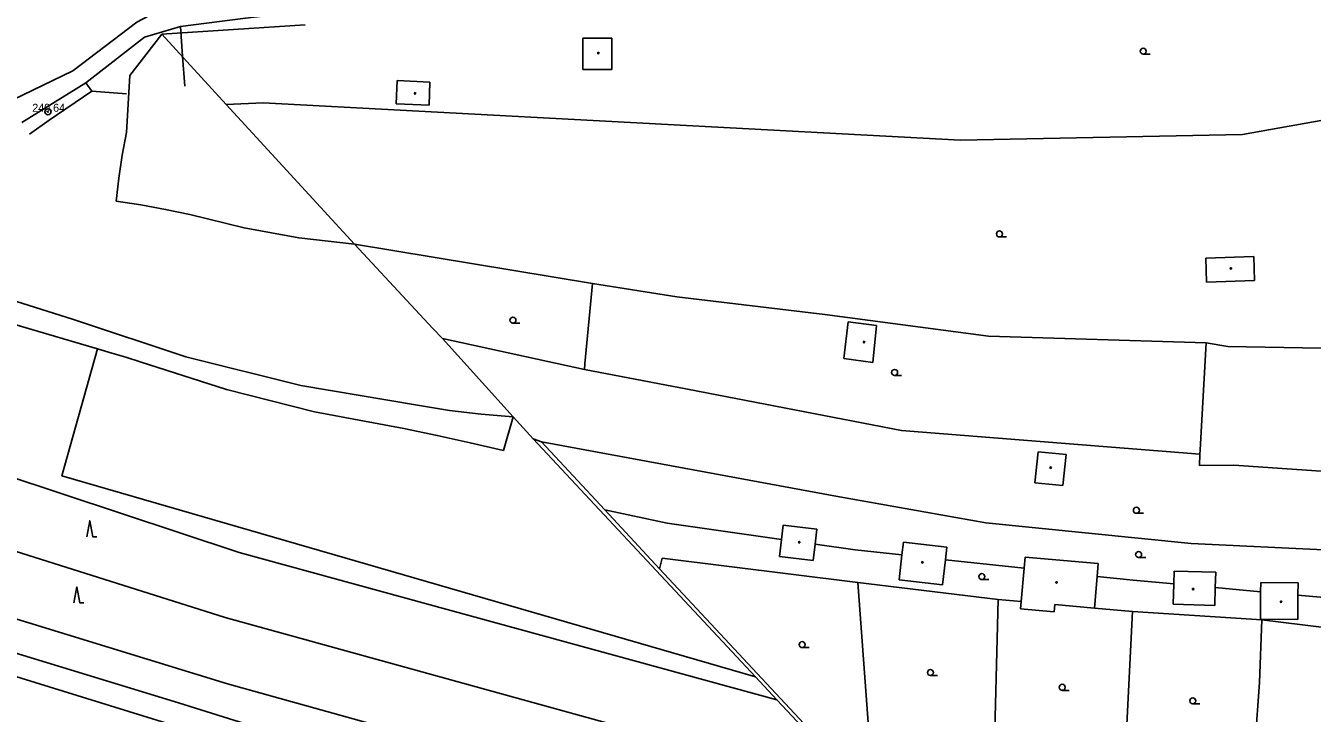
# Model space of a CAD drawing. Extents: x -595546 to -593986, y -1160845 to -1159202.
# Drawn here: x -595029.9 to -594869.2, y -1159895.1 to -1159809.2 of the extents above; entities that cross this region are included whole.
import ezdxf

# ---------------------------------------------------------------- set-up
doc = ezdxf.new("R2010")
doc.units = 0
for name, color, linetype in [('DOP - budovy nerozlisene - VP', 7, 'Continuous'), ('DOP - rozhrani ploch obecne', 7, 'Continuous'), ('Level 36', 7, 'Continuous'), ('Level 39', 7, 'Continuous'), ('TM - letecke snimky - pomocna linie', 7, 'Continuous'), ('Z-BOD_PBPP', 7, 'Continuous'), ('Z-BOD_VYSKA_PBPP', 7, 'Continuous'), ('Z-HRANICE_KULTUR', 7, 'Continuous'), ('Z-KRESBA', 7, 'Continuous'), ('Z-PLOT', 7, 'Continuous')]:
    doc.layers.add(name, color=color, linetype=linetype)

msp = doc.modelspace()

# ---------------------------------------------------------------- linework, layer by layer
at = {"layer": 'DOP - budovy nerozlisene - VP'}
for points in [[(-594956.72, -1159810.8), (-594960.34, -1159810.8)], [(-594960.34, -1159810.8), (-594960.34, -1159814.71)], [(-594956.72, -1159814.71), (-594956.72, -1159810.8)], [(-594983.53, -1159816.09), (-594983.66, -1159818.99)], [(-594979.44, -1159816.27), (-594983.53, -1159816.09)], [(-594960.34, -1159814.71), (-594956.72, -1159814.71)], [(-594979.56, -1159819.17), (-594979.44, -1159816.27)], [(-594983.66, -1159818.99), (-594979.56, -1159819.17)], [(-594882.53, -1159838.26), (-594876.53, -1159838.05)], [(-594882.42, -1159841.28), (-594882.53, -1159838.26)], [(-594876.53, -1159838.05), (-594876.43, -1159841.08)], [(-594876.43, -1159841.08), (-594882.42, -1159841.28)], [(-594927.74, -1159850.81), (-594927.2, -1159846.22)], [(-594927.2, -1159846.22), (-594923.65, -1159846.68)], [(-594923.65, -1159846.68), (-594924.12, -1159851.3)], [(-594924.12, -1159851.3), (-594927.74, -1159850.81)], [(-594903.87, -1159866.33), (-594903.47, -1159862.47)], [(-594903.47, -1159862.47), (-594899.97, -1159862.82)], [(-594899.97, -1159862.82), (-594900.37, -1159866.69)], [(-594900.37, -1159866.69), (-594903.87, -1159866.33)], [(-594935.53, -1159873.41), (-594935.31, -1159871.64)], [(-594935.31, -1159871.64), (-594931.1, -1159872.15)], [(-594931.1, -1159872.15), (-594931.32, -1159874.01)], [(-594935.79, -1159875.55), (-594935.53, -1159873.41)], [(-594931.32, -1159874.01), (-594931.57, -1159876.06)], [(-594920.48, -1159875.35), (-594920.3, -1159873.75)], [(-594920.3, -1159873.75), (-594914.87, -1159874.37)], [(-594931.57, -1159876.06), (-594935.79, -1159875.55)], [(-594920.84, -1159878.47), (-594920.48, -1159875.35)], [(-594914.87, -1159874.37), (-594915.05, -1159875.95)], [(-594905.21, -1159877.02), (-594905.09, -1159875.64)], [(-594905.09, -1159875.64), (-594895.95, -1159876.44)], [(-594915.05, -1159875.95), (-594915.42, -1159879.09)], [(-594905.58, -1159881.18), (-594905.21, -1159877.02)], [(-594895.95, -1159876.44), (-594896.09, -1159878.03)], [(-594915.42, -1159879.09), (-594920.84, -1159878.47)], [(-594896.09, -1159878.03), (-594896.43, -1159881.98)], [(-594886.53, -1159878.97), (-594886.49, -1159877.37)], [(-594886.49, -1159877.37), (-594881.29, -1159877.52)], [(-594881.29, -1159877.52), (-594881.35, -1159879.43)], [(-594875.67, -1159879.94), (-594875.66, -1159878.79)], [(-594875.66, -1159878.79), (-594871, -1159878.82)], [(-594871, -1159878.82), (-594871.01, -1159880.36)], [(-594886.6, -1159881.52), (-594886.53, -1159878.97)], [(-594881.35, -1159879.43), (-594881.41, -1159881.67)], [(-594875.69, -1159883.39), (-594875.67, -1159879.94)], [(-594871.01, -1159880.36), (-594871.03, -1159883.42)], [(-594905.66, -1159882.1), (-594905.58, -1159881.18)], [(-594901.46, -1159882.47), (-594905.66, -1159882.1)], [(-594901.38, -1159881.55), (-594901.46, -1159882.47)], [(-594896.43, -1159881.98), (-594901.38, -1159881.55)], [(-594881.41, -1159881.67), (-594886.6, -1159881.52)], [(-594871.03, -1159883.42), (-594875.69, -1159883.39)]]:
    msp.add_lwpolyline(points, dxfattribs=at)
at = {"layer": 'DOP - rozhrani ploch obecne'}
for points in [[(-594995.02, -1159809.13), (-595012.95, -1159810.29)], [(-595012.95, -1159810.29), (-595004.9, -1159819.08)], [(-594877.94, -1159822.8), (-594840.82, -1159816.21)], [(-595004.9, -1159819.08), (-595000.27, -1159818.87)], [(-595004.9, -1159819.08), (-594988.89, -1159836.53)], [(-595000.27, -1159818.87), (-594913.17, -1159823.52)], [(-594913.17, -1159823.52), (-594877.94, -1159822.8)], [(-594988.89, -1159836.53), (-594979.07, -1159847.05)], [(-594988.89, -1159836.53), (-594959.14, -1159841.45)], [(-594959.14, -1159841.45), (-594960.11, -1159851.47)], [(-594948.59, -1159843.12), (-594959.14, -1159841.45)], [(-594930.13, -1159845.31), (-594948.59, -1159843.12)], [(-594909.68, -1159848.02), (-594930.13, -1159845.31)], [(-594979.07, -1159847.05), (-594977.89, -1159848.31)], [(-594977.89, -1159848.31), (-594960.15, -1159852.2)], [(-594977.89, -1159848.31), (-594969.03, -1159858.1)], [(-594882.47, -1159848.86), (-594909.68, -1159848.02)], [(-594882.47, -1159848.86), (-594883.23, -1159862.2)], [(-594879.75, -1159849.3), (-594882.47, -1159848.86)], [(-594865.76, -1159849.57), (-594879.75, -1159849.3)], [(-594960.11, -1159851.47), (-594960.15, -1159852.2)], [(-595003.27, -1159875.03), (-595069.64, -1159853.04)], [(-594960.15, -1159852.2), (-594947.25, -1159854.65)], [(-594947.25, -1159854.65), (-594920.55, -1159859.79)], [(-594969.03, -1159858.1), (-594966.53, -1159860.85)], [(-594965.51, -1159861.22), (-594966.53, -1159860.85)], [(-594966.53, -1159860.85), (-594938.77, -1159890.58)], [(-594957.6, -1159869.72), (-594965.51, -1159861.22)], [(-594928.76, -1159868.01), (-594965.51, -1159861.22)], [(-594920.55, -1159859.79), (-594883.25, -1159862.76)], [(-595005.02, -1159883.18), (-595072.43, -1159861.89)], [(-594883.25, -1159862.76), (-594883.3, -1159864.16)], [(-594883.23, -1159862.2), (-594883.25, -1159862.76)], [(-594883.3, -1159864.16), (-594879.01, -1159864.15)], [(-594879.01, -1159864.15), (-594859.04, -1159865.51)], [(-594910.02, -1159871.35), (-594928.76, -1159868.01)], [(-595074.47, -1159870.03), (-595004.74, -1159891.46)], [(-594957.6, -1159869.72), (-594949.8, -1159871.4)], [(-594950.76, -1159877.07), (-594957.6, -1159869.72)], [(-594949.8, -1159871.4), (-594935.53, -1159873.41)], [(-594884.34, -1159873.92), (-594910.02, -1159871.35)], [(-594931.32, -1159874.01), (-594926.33, -1159874.71)], [(-594828.59, -1159876.6), (-594884.34, -1159873.92)], [(-594936.09, -1159893.45), (-595003.27, -1159875.03)], [(-594926.33, -1159874.71), (-594920.48, -1159875.35)], [(-594950.45, -1159875.77), (-594950.76, -1159877.07)], [(-594929.83, -1159899.55), (-594950.76, -1159877.07)], [(-594926.01, -1159878.78), (-594950.45, -1159875.77)], [(-594915.05, -1159875.95), (-594905.21, -1159877.02)], [(-594908.45, -1159880.93), (-594926.01, -1159878.78)], [(-594926.01, -1159878.78), (-594924.41, -1159900.24)], [(-594896.09, -1159878.03), (-594891.58, -1159878.52)], [(-594891.58, -1159878.52), (-594886.53, -1159878.97)], [(-594881.35, -1159879.43), (-594875.67, -1159879.94)], [(-594871.01, -1159880.36), (-594856.84, -1159881.62)], [(-594908.45, -1159880.93), (-594909.02, -1159902.17)], [(-594905.58, -1159881.18), (-594908.45, -1159880.93)], [(-594891.66, -1159882.4), (-594896.43, -1159881.98)], [(-594931.31, -1159903.52), (-595005.02, -1159883.18)], [(-594891.66, -1159882.4), (-594892.75, -1159904.04)], [(-594875.54, -1159883.45), (-594891.66, -1159882.4)], [(-594875.54, -1159883.45), (-594875.81, -1159891.27)], [(-594857.26, -1159885.72), (-594875.54, -1159883.45)], [(-595004.74, -1159891.46), (-594968.99, -1159901.42)], [(-594938.77, -1159890.58), (-594936.09, -1159893.45)], [(-594875.81, -1159891.27), (-594876.9, -1159906.3)], [(-594930.46, -1159899.48), (-594936.09, -1159893.45)]]:
    msp.add_lwpolyline(points, dxfattribs=at)
at = {"layer": 'Level 36'}
for p, q in [((-594890.34, -1159812.78), (-594889.46, -1159812.78)), ((-594908.3, -1159835.61), (-594907.43, -1159835.61)), ((-594969.07, -1159846.39), (-594968.2, -1159846.39)), ((-594921.4, -1159852.93), (-594920.52, -1159852.93)), ((-594891.19, -1159870.14), (-594890.32, -1159870.14)), ((-594890.91, -1159875.68), (-594890.03, -1159875.68)), ((-594910.5, -1159878.43), (-594909.62, -1159878.43)), ((-594932.95, -1159886.93), (-594932.07, -1159886.93)), ((-594916.92, -1159890.41), (-594916.05, -1159890.41)), ((-594900.46, -1159892.27), (-594899.59, -1159892.27)), ((-594884.15, -1159893.95), (-594883.27, -1159893.95))]:
    msp.add_line(p, q, dxfattribs=at)
for points in [[(-595022.32, -1159873.07), (-595021.94, -1159871.07), (-595021.57, -1159873.07), (-595021.07, -1159873.07)], [(-595023.92, -1159881.34), (-595023.54, -1159879.34), (-595023.17, -1159881.34), (-595022.67, -1159881.34)]]:
    msp.add_lwpolyline(points, dxfattribs=at)
for centre in [(-594890.34, -1159812.41), (-594908.3, -1159835.24), (-594969.07, -1159846.02), (-594921.4, -1159852.55), (-594891.19, -1159869.77), (-594890.91, -1159875.3), (-594910.5, -1159878.06), (-594932.95, -1159886.56), (-594916.92, -1159890.04), (-594900.46, -1159891.89), (-594884.15, -1159893.58)]:
    msp.add_circle(centre, 0.375, dxfattribs=at)
at = {"layer": 'Level 39'}
for centre, radius in [((-594958.41, -1159812.65), 0.09), ((-594958.41, -1159812.65), 0.0398), ((-594981.3, -1159817.68), 0.09), ((-594981.3, -1159817.68), 0.0398), ((-594879.39, -1159839.56), 0.09), ((-594879.39, -1159839.56), 0.0398), ((-594925.21, -1159848.75), 0.09), ((-594925.21, -1159848.75), 0.0398), ((-594901.9, -1159864.44), 0.09), ((-594901.9, -1159864.44), 0.0398), ((-594933.31, -1159873.76), 0.09), ((-594933.31, -1159873.76), 0.0398), ((-594917.92, -1159876.27), 0.09), ((-594917.92, -1159876.27), 0.0398), ((-594901.17, -1159878.79), 0.09), ((-594901.17, -1159878.79), 0.0398), ((-594884.1, -1159879.62), 0.09), ((-594884.1, -1159879.62), 0.0398), ((-594873.11, -1159881.2), 0.09), ((-594873.11, -1159881.2), 0.0398)]:
    msp.add_circle(centre, radius, dxfattribs=at)
at = {"layer": 'TM - letecke snimky - pomocna linie'}
for points in [[(-595017.36, -1159822.58), (-595016.94, -1159815.43), (-595012.95, -1159810.29)], [(-595018.63, -1159831.15), (-595018.31, -1159828.28), (-595017.89, -1159825.42), (-595017.36, -1159822.58)], [(-595009.42, -1159832.82), (-595012.47, -1159832.18), (-595015.55, -1159831.62), (-595018.63, -1159831.15)], [(-594988.89, -1159836.53), (-594995.81, -1159835.72), (-595002.66, -1159834.49), (-595009.42, -1159832.82)], [(-595023.97, -1159845.92), (-595036.78, -1159841.91), (-595049.8, -1159838.69), (-595063, -1159836.26)], [(-595049.9, -1159841.42), (-595040.23, -1159844.03), (-595030.59, -1159846.75), (-595020.98, -1159849.58)], [(-594980.98, -1159856.63), (-594995.57, -1159854.16), (-595009.93, -1159850.59), (-595023.97, -1159845.92)], [(-595020.98, -1159849.58), (-595025.41, -1159865.46), (-594938.77, -1159890.58)], [(-595020.98, -1159849.58), (-595019.2, -1159850.12), (-595017.42, -1159850.66), (-595015.64, -1159851.21)], [(-595015.64, -1159851.21), (-595004.84, -1159854.68), (-594993.85, -1159857.46), (-594982.7, -1159859.54)], [(-594969.03, -1159858.1), (-594973.03, -1159857.78), (-594977.02, -1159857.29), (-594980.98, -1159856.63)], [(-594982.7, -1159859.54), (-594978.54, -1159860.42), (-594974.4, -1159861.34), (-594970.26, -1159862.32)], [(-594970.26, -1159862.32), (-594969.03, -1159858.1)], [(-595080.46, -1159875.55), (-595038.77, -1159888.21), (-594997.14, -1159901.08), (-594955.58, -1159914.18)], [(-594957.03, -1159911), (-594983.89, -1159902.28), (-595010.84, -1159893.81), (-595037.86, -1159885.6)]]:
    msp.add_lwpolyline(points, dxfattribs=at)
at = {"layer": 'Z-BOD_PBPP'}
for radius in [0.375, 0.05]:
    msp.add_circle((-595027.16, -1159819.98), radius, dxfattribs=at)
at = {"layer": 'Z-HRANICE_KULTUR'}
for p, q in [((-595015.11, -1159810.67), (-595010.62, -1159809.33)), ((-595022.44, -1159816.37), (-595015.11, -1159810.67)), ((-595021.7, -1159817.39), (-595022.44, -1159816.37))]:
    msp.add_line(p, q, dxfattribs=at)
msp.add_lwpolyline([(-595031.57, -1159818.47), (-595024.06, -1159814.85), (-595016.08, -1159808.78), (-595011.46, -1159806.36), (-595002.12, -1159805.18), (-594993.94, -1159804.37), (-594989.99, -1159794.29), (-594992.63, -1159786.85), (-595015.2, -1159776)], dxfattribs=at)
at = {"layer": 'Z-KRESBA'}
msp.add_line((-595030.41, -1159821.31), (-595022.44, -1159816.37), dxfattribs=at)
at = {"layer": 'Z-PLOT'}
msp.add_line((-595027.03, -1159821.02), (-595029.47, -1159822.76), dxfattribs=at)
for points in [[(-595010.62, -1159809.33), (-595002.49, -1159808.3), (-594990.49, -1159806.92)], [(-595010.06, -1159816.77), (-595010.34, -1159813.05), (-595010.62, -1159809.33)], [(-595027.03, -1159821.02), (-595021.7, -1159817.39), (-595017.35, -1159817.75)]]:
    msp.add_lwpolyline(points, dxfattribs=at)

# ---------------------------------------------------------------- texts
at = {"layer": 'Z-BOD_VYSKA_PBPP'}
msp.add_text('240.64', height=1, dxfattribs=at).set_placement((-595029.12, -1159819.98))

doc.saveas('drawing.dxf')
